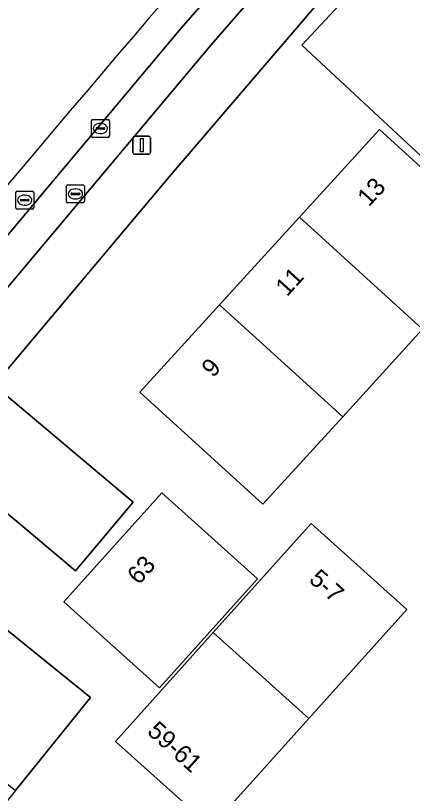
# Model space of a CAD drawing. Extents: x 159039 to 160102, y 381214 to 382524.
# Drawn here: x 159534.42 to 159556.55, y 381951.39 to 381994.83 of the extents above; entities that cross this region are included whole.
import ezdxf

# ---------------------------------------------------------------- set-up
doc = ezdxf.new("R2010")
doc.units = 0
for name, color, linetype in [('IMGEO_Erf', 7, 'Continuous'), ('IMGEO_Kolk', 7, 'Continuous'), ('IMGEO_Lichtmast', 7, 'Continuous'), ('IMGEO_Pand', 7, 'Continuous'), ('IMGEO_Pand_nummerreeks', 7, 'Continuous'), ('IMGEO_Parkeervlak_open', 7, 'Continuous'), ('IMGEO_Rijbaan_lokaal_gesloten', 7, 'Continuous'), ('IMGEO_Rioolput', 7, 'Continuous'), ('IMGEO_Voetpad_open', 7, 'Continuous')]:
    doc.layers.add(name, color=color, linetype=linetype)

msp = doc.modelspace()

# ---------------------------------------------------------------- linework, layer by layer
at = {"layer": 'IMGEO_Erf'}
for points in [[(159600.433, 381963.139), (159569.681, 381991.648), (159568.492, 381990.304), (159561.516, 381982.816), (159554.657, 381989.2), (159550.383, 381993.179), (159553.756, 381996.803), (159552.981, 381997.526), (159543.106, 381985.963), (159533.208, 381974.187), (159540.981, 381967.654), (159537.761, 381963.829), (159529.992, 381970.359)], [(159518.505, 381947.232), (159522.699, 381952.428), (159526.892, 381957.623), (159531.086, 381962.819), (159538.604, 381956.751), (159534.411, 381951.556), (159530.217, 381946.36)]]:
    msp.add_lwpolyline(points, dxfattribs=at)
for points in [[(159552.666, 381972.43), (159548.211, 381967.539), (159541.347, 381973.791), (159545.801, 381978.682), (159550.255, 381983.573), (159554.709, 381988.464), (159561.574, 381982.212), (159557.12, 381977.321)], [(159542.582, 381968.17), (159547.917, 381963.378), (159542.455, 381957.297), (159537.12, 381962.088)], [(159539.986, 381954.296), (159545.448, 381960.377), (159550.91, 381966.459), (159556.245, 381961.667), (159550.783, 381955.586), (159545.321, 381949.505)]]:
    msp.add_lwpolyline(points, close=True, dxfattribs=at)
at = {"layer": 'IMGEO_Kolk'}
for p, q in [((159538.649, 381988.098), (159538.649, 381988.95)), ((159538.724, 381989.024), (159539.576, 381989.024)), ((159539.65, 381988.95), (159539.65, 381988.098)), ((159538.908, 381988.518), (159538.908, 381988.53)), ((159539.346, 381988.481), (159538.948, 381988.481)), ((159538.951, 381988.567), (159539.349, 381988.567)), ((159539.137, 381988.804), (159539.162, 381988.804)), ((159539.392, 381988.53), (159539.392, 381988.518)), ((159539.576, 381988.024), (159538.724, 381988.024)), ((159539.16, 381988.244), (159539.135, 381988.244))]:
    msp.add_line(p, q, dxfattribs=at)
for points in [[(159538.649, 381988.098), (159538.649, 381988.95)], [(159538.724, 381989.024), (159539.576, 381989.024)], [(159539.65, 381988.95), (159539.65, 381988.098)], [(159539.576, 381988.024), (159538.724, 381988.024)]]:
    msp.add_lwpolyline(points, dxfattribs=at)
for centre, radius, start, end in [((159538.726, 381988.948), 0.0765, 91.552, 178.448), ((159538.726, 381988.948), 0.0765, 91.552, 178.448), ((159539.574, 381988.948), 0.0765, 1.552, 88.448), ((159539.574, 381988.948), 0.0765, 1.552, 88.448), ((159538.948, 381988.527), 0.0403, 85.8775, 175.7526), ((159538.945, 381988.517), 0.0366, 178.938, 274.7102), ((159539.349, 381988.524), 0.043, 264.8664, 352.4533), ((159539.353, 381988.529), 0.0386, 1.7309, 96.639), ((159538.726, 381988.1), 0.0765, 181.552, 268.448), ((159538.726, 381988.1), 0.0765, 181.552, 268.448), ((159539.574, 381988.1), 0.0765, 271.552, 358.448), ((159539.574, 381988.1), 0.0765, 271.552, 358.448)]:
    msp.add_arc(centre, radius, start, end, dxfattribs=at)
for centre, major_axis, ratio, start_param, end_param in [((159539.136, 381988.524), (-0.387, 0.002), 0.722429, 4.712389, 7.853982), ((159539.161, 381988.524), (-0.39, 0.002), 0.717154, 1.570796, 4.712389)]:
    msp.add_ellipse(centre, major_axis=major_axis, ratio=ratio, start_param=start_param, end_param=end_param, dxfattribs=at)
at = {"layer": 'IMGEO_Lichtmast'}
for p, q in [((159540.962, 381987.188), (159540.962, 381987.988)), ((159540.962, 381987.988), (159540.962, 381987.188)), ((159541.062, 381988.088), (159541.852, 381988.088)), ((159541.852, 381988.088), (159541.062, 381988.088)), ((159541.952, 381987.988), (159541.952, 381987.188)), ((159541.952, 381987.188), (159541.952, 381987.988)), ((159541.852, 381987.088), (159541.062, 381987.088)), ((159541.062, 381987.088), (159541.852, 381987.088))]:
    msp.add_line(p, q, dxfattribs=at)
msp.add_lwpolyline([(159541.382, 381987.963), (159541.532, 381987.963), (159541.532, 381987.213), (159541.382, 381987.213), (159541.382, 381987.963)], dxfattribs=at)
for centre, start, end in [((159541.062, 381987.988), 90, 180), ((159541.062, 381987.988), 90, 180), ((159541.852, 381987.988), 0, 90), ((159541.852, 381987.988), 360, 90), ((159541.062, 381987.188), 180, 270), ((159541.062, 381987.188), 180, 270), ((159541.852, 381987.188), 270, 0), ((159541.852, 381987.188), 270, 0)]:
    msp.add_arc(centre, 0.1, start, end, dxfattribs=at)
at = {"layer": 'IMGEO_Pand'}
for points in [[(159554.709, 381988.464), (159550.255, 381983.573), (159557.12, 381977.321), (159561.574, 381982.212)], [(159550.255, 381983.573), (159545.801, 381978.682), (159552.666, 381972.43), (159557.12, 381977.321)], [(159545.801, 381978.682), (159541.347, 381973.791), (159548.211, 381967.539), (159552.666, 381972.43)], [(159542.582, 381968.17), (159537.12, 381962.088), (159542.455, 381957.297), (159547.917, 381963.378)], [(159545.448, 381960.377), (159550.783, 381955.586), (159556.245, 381961.667), (159550.91, 381966.459)], [(159531.086, 381962.819), (159526.892, 381957.623), (159534.411, 381951.556), (159538.604, 381956.751)], [(159545.448, 381960.377), (159539.986, 381954.296), (159545.321, 381949.505), (159550.783, 381955.586)]]:
    msp.add_lwpolyline(points, close=True, dxfattribs=at)
at = {"layer": 'IMGEO_Parkeervlak_open'}
msp.add_lwpolyline([(159552.981, 381997.526), (159553.756, 381996.803), (159550.383, 381993.179), (159554.657, 381989.2), (159561.516, 381982.816), (159568.492, 381990.304), (159569.681, 381991.648), (159560.67, 382000), (159559.244, 382001.322), (159558.9, 382000.93), (159557.303, 382002.428)], close=True, dxfattribs=at)
for points in [[(159550.457, 382001.913), (159543.628, 381994.11), (159527.771, 381975.185)], [(159511.087, 381951.712), (159517.539, 381959.766), (159529.211, 381973.989), (159545.327, 381993.189), (159549.923, 381998.496)]]:
    msp.add_lwpolyline(points, dxfattribs=at)
at = {"layer": 'IMGEO_Rijbaan_lokaal_gesloten'}
msp.add_lwpolyline([(159527.771, 381975.185), (159543.628, 381994.11), (159550.457, 382001.913), (159550.528, 382001.994), (159553.82, 382005.727), (159555.209, 382007.316), (159558.369, 382010.901), (159558.576, 382011.132), (159561.078, 382014.032), (159575.41, 382029.863), (159587.513, 382042.8), (159617.984, 382074.576), (159618.113, 382074.71), (159625.093, 382081.981), (159627.14, 382084.113)], dxfattribs=at)
msp.add_arc((160615.691, 381075.954), 1413.213, 138.183435, 141.708364, dxfattribs=at)
msp.add_arc((160615.691, 381075.954), 1413.213, 138.183435, 141.708364, dxfattribs=at)
at = {"layer": 'IMGEO_Rioolput'}
for p, q in [((159537.332, 381985.372), (159538.184, 381985.372)), ((159534.428, 381984.096), (159534.428, 381984.948)), ((159534.503, 381985.022), (159535.355, 381985.022)), ((159535.429, 381984.948), (159535.429, 381984.096)), ((159537.257, 381984.446), (159537.257, 381985.298)), ((159537.559, 381984.915), (159537.957, 381984.915)), ((159537.745, 381985.152), (159537.77, 381985.152)), ((159538.258, 381985.298), (159538.258, 381984.446)), ((159534.687, 381984.516), (159534.687, 381984.528)), ((159535.125, 381984.479), (159534.727, 381984.479)), ((159534.73, 381984.565), (159535.128, 381984.565)), ((159534.916, 381984.802), (159534.941, 381984.802)), ((159535.171, 381984.528), (159535.171, 381984.516)), ((159537.516, 381984.866), (159537.516, 381984.878)), ((159537.954, 381984.829), (159537.556, 381984.829)), ((159537.768, 381984.592), (159537.743, 381984.592)), ((159538, 381984.878), (159538, 381984.866)), ((159534.939, 381984.242), (159534.914, 381984.242)), ((159538.184, 381984.372), (159537.332, 381984.372)), ((159535.355, 381984.022), (159534.503, 381984.022))]:
    msp.add_line(p, q, dxfattribs=at)
for points in [[(159537.332, 381985.372), (159538.184, 381985.372)], [(159534.428, 381984.096), (159534.428, 381984.948)], [(159534.503, 381985.022), (159535.355, 381985.022)], [(159535.429, 381984.948), (159535.429, 381984.096)], [(159537.257, 381984.446), (159537.257, 381985.298)], [(159538.258, 381985.298), (159538.258, 381984.446)], [(159538.184, 381984.372), (159537.332, 381984.372)], [(159535.355, 381984.022), (159534.503, 381984.022)]]:
    msp.add_lwpolyline(points, dxfattribs=at)
for centre, radius, start, end in [((159537.334, 381985.296), 0.0765, 91.552, 178.448), ((159537.334, 381985.296), 0.0765, 91.552, 178.448), ((159538.182, 381985.296), 0.0765, 1.552, 88.448), ((159538.182, 381985.296), 0.0765, 1.552, 88.448), ((159534.505, 381984.946), 0.0765, 91.552, 178.448), ((159534.505, 381984.946), 0.0765, 91.552, 178.448), ((159535.353, 381984.946), 0.0765, 1.552, 88.448), ((159535.353, 381984.946), 0.0765, 1.552, 88.448), ((159537.556, 381984.875), 0.0403, 85.8775, 175.7526), ((159537.961, 381984.877), 0.0386, 1.7309, 96.639), ((159534.727, 381984.525), 0.0403, 85.8775, 175.7526), ((159534.724, 381984.515), 0.0366, 178.938, 274.7102), ((159535.128, 381984.522), 0.043, 264.8664, 352.4533), ((159535.132, 381984.527), 0.0386, 1.7309, 96.639), ((159537.553, 381984.865), 0.0366, 178.938, 274.7102), ((159537.957, 381984.872), 0.043, 264.8664, 352.4533), ((159534.505, 381984.098), 0.0765, 181.552, 268.448), ((159534.505, 381984.098), 0.0765, 181.552, 268.448), ((159535.353, 381984.098), 0.0765, 271.552, 358.448), ((159535.353, 381984.098), 0.0765, 271.552, 358.448), ((159537.334, 381984.448), 0.0765, 181.552, 268.448), ((159537.334, 381984.448), 0.0765, 181.552, 268.448), ((159538.182, 381984.448), 0.0765, 271.552, 358.448), ((159538.182, 381984.448), 0.0765, 271.552, 358.448)]:
    msp.add_arc(centre, radius, start, end, dxfattribs=at)
for centre, major_axis, ratio, start_param, end_param in [((159537.744, 381984.872), (-0.387, 0.002), 0.722429, 4.712389, 7.853982), ((159537.769, 381984.872), (-0.39, 0.002), 0.717154, 1.570796, 4.712389), ((159534.915, 381984.522), (-0.387, 0.002), 0.722429, 4.712389, 7.853982), ((159534.94, 381984.522), (-0.39, 0.002), 0.717154, 1.570796, 4.712389)]:
    msp.add_ellipse(centre, major_axis=major_axis, ratio=ratio, start_param=start_param, end_param=end_param, dxfattribs=at)
at = {"layer": 'IMGEO_Voetpad_open'}
msp.add_lwpolyline([(159529.992, 381970.359), (159537.761, 381963.829), (159540.981, 381967.654), (159533.208, 381974.187), (159543.106, 381985.963), (159552.981, 381997.526), (159549.923, 381998.496), (159545.327, 381993.189), (159529.211, 381973.989), (159517.539, 381959.766), (159511.087, 381951.712)], dxfattribs=at)

# ---------------------------------------------------------------- texts
at = {"layer": 'IMGEO_Pand_nummerreeks'}
for s, rotation, p in [('13', 47.6758, (159554.127, 381984.111)), ('11', 47.6758, (159549.562, 381979.098)), ('9', 47.6758, (159545.438, 381974.571)), ('63', 48.0769, (159541.297, 381962.998)), ('5-7', 318.0709, (159550.727, 381963.263)), ('59-61', 318.0767, (159541.704, 381954.77))]:
    msp.add_text(s, height=1, rotation=rotation, dxfattribs=at).set_placement(p)

doc.saveas('drawing.dxf')
